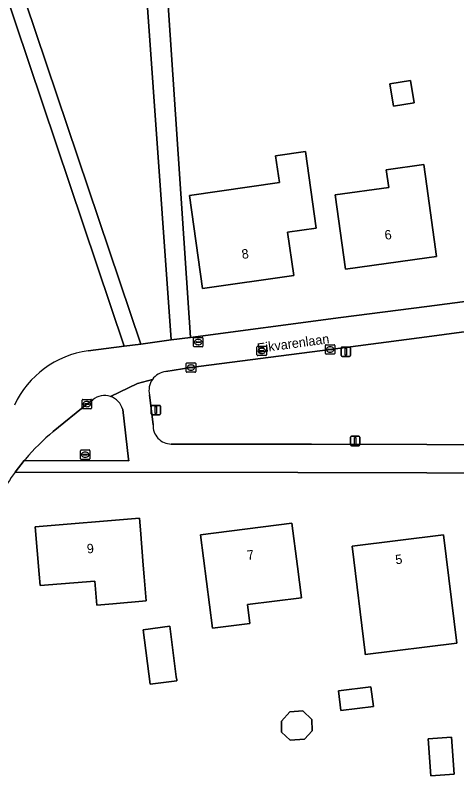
# Model space of a CAD drawing. Extents: x 162661 to 163484, y 380247 to 381230.
# Drawn here: x 162956.1 to 163003.2, y 380466.3 to 380547.3 of the extents above; entities that cross this region are included whole.
import ezdxf

# ---------------------------------------------------------------- set-up
doc = ezdxf.new("R2010")
doc.units = 0
for name, color, linetype in [('IMGEO_Brandkraan', 7, 'Continuous'), ('IMGEO_Erf', 7, 'Continuous'), ('IMGEO_Groenvoorziening', 7, 'Continuous'), ('IMGEO_Kolk', 7, 'Continuous'), ('IMGEO_Lichtmast', 7, 'Continuous'), ('IMGEO_Openbare_ruimte_label', 7, 'Continuous'), ('IMGEO_Pand', 7, 'Continuous'), ('IMGEO_Pand_nummerreeks', 7, 'Continuous'), ('IMGEO_Rijbaan_lokaal_open', 7, 'Continuous'), ('IMGEO_Rioolput', 7, 'Continuous'), ('IMGEO_Voetpad_open', 7, 'Continuous')]:
    doc.layers.add(name, color=color, linetype=linetype)

msp = doc.modelspace()

# ---------------------------------------------------------------- linework, layer by layer
at = {"layer": 'IMGEO_Brandkraan'}
for p, q in [((162975.151, 380512.035), (162975.151, 380512.887)), ((162975.226, 380512.961), (162976.078, 380512.961)), ((162975.41, 380512.455), (162975.41, 380512.467)), ((162975.453, 380512.504), (162975.851, 380512.504)), ((162975.639, 380512.741), (162975.664, 380512.741)), ((162975.894, 380512.467), (162975.894, 380512.455)), ((162976.152, 380512.887), (162976.152, 380512.035)), ((162976.078, 380511.961), (162975.226, 380511.961)), ((162975.848, 380512.418), (162975.45, 380512.418)), ((162975.662, 380512.181), (162975.637, 380512.181))]:
    msp.add_line(p, q, dxfattribs=at)
for points in [[(162975.151, 380512.035), (162975.151, 380512.887)], [(162975.226, 380512.961), (162976.078, 380512.961)], [(162976.152, 380512.887), (162976.152, 380512.035)], [(162976.078, 380511.961), (162975.226, 380511.961)]]:
    msp.add_lwpolyline(points, dxfattribs=at)
for centre, radius, start, end in [((162975.228, 380512.885), 0.0765, 91.55205, 178.44795), ((162975.228, 380512.885), 0.0765, 91.55205, 178.44795), ((162975.45, 380512.464), 0.0403, 85.87752, 175.75265), ((162975.447, 380512.454), 0.0366, 178.93798, 274.71019), ((162975.851, 380512.461), 0.043, 264.86636, 352.45326), ((162975.855, 380512.466), 0.0386, 1.73085, 96.63898), ((162976.076, 380512.885), 0.0765, 1.55205, 88.44795), ((162976.076, 380512.885), 0.0765, 1.55205, 88.44795), ((162975.228, 380512.037), 0.0765, 181.55205, 268.44795), ((162975.228, 380512.037), 0.0765, 181.55205, 268.44795), ((162976.076, 380512.037), 0.0765, 271.55205, 358.44795), ((162976.076, 380512.037), 0.0765, 271.55205, 358.44795)]:
    msp.add_arc(centre, radius, start, end, dxfattribs=at)
for centre, major_axis, ratio, start_param, end_param in [((162975.638, 380512.461), (-0.387, 0.002), 0.722429, 4.712389, 7.853982), ((162975.663, 380512.461), (-0.39, 0.002), 0.717154, 1.570796, 4.712389)]:
    msp.add_ellipse(centre, major_axis=major_axis, ratio=ratio, start_param=start_param, end_param=end_param, dxfattribs=at)
at = {"layer": 'IMGEO_Erf'}
for points in [[(163032.858, 380557.149), (163032.332, 380564.613), (163032.24, 380565.916), (163031.312, 380565.851), (163031.045, 380565.832), (163023.958, 380565.333), (163000, 380565.265), (162971.283, 380565.188), (162971.633, 380560.525), (162974.83, 380512.958), (162990.833, 380515.067), (163000, 380516.265), (163026.58, 380519.722), (163034.169, 380520.303), (163034.52, 380520.339), (163035.425, 380520.4), (163035.344, 380521.792)], [(162996.469, 380537.577), (162996.072, 380539.973), (162998.271, 380540.337), (162998.667, 380537.941)], [(162988.231, 380524.599), (162985.172, 380524.165), (162985.829, 380519.548), (162976.122, 380518.168), (162974.714, 380528.079), (162984.308, 380529.443), (162983.9, 380532.315), (162987.069, 380532.766)], [(162995.963, 380528.936), (162995.686, 380530.815), (162999.677, 380531.372), (163000, 380529.057), (163001.045, 380521.567), (163000, 380521.421), (162991.354, 380520.215), (162990.249, 380528.138)], [(162964.837, 380484.461), (162964.624, 380487.015), (162958.795, 380486.531), (162958.692, 380487.767), (162958.275, 380492.782), (162969.381, 380493.704), (162969.484, 380492.462), (162969.795, 380488.722), (162969.898, 380487.479), (162970.112, 380484.899), (162966.549, 380484.603)], [(162975.9, 380491.934), (162985.639, 380493.174), (162986.228, 380488.551), (162986.651, 380485.238), (162980.908, 380484.507), (162981.161, 380482.505), (162977.165, 380481.984)], [(162992.044, 380490.732), (163001.786, 380491.943), (163003.199, 380480.404), (162993.441, 380479.2), (162993.426, 380479.372)], [(162970.515, 380476.026), (162969.766, 380481.837), (162972.617, 380482.205), (162973.31, 380476.831), (162973.355, 380476.486), (162973.367, 380476.394)], [(162994.056, 380475.763), (162994.311, 380473.668), (162990.843, 380473.246), (162990.588, 380475.341)], [(162984.538, 380470.938), (162984.51, 380472.113), (162985.427, 380473.086), (162986.796, 380473.18), (162987.755, 380472.276), (162987.784, 380471.057), (162986.971, 380470.194), (162985.44, 380470.089)], [(163000.147, 380470.219), (163002.624, 380470.402), (163002.916, 380466.463), (163000.439, 380466.28)]]:
    msp.add_lwpolyline(points, close=True, dxfattribs=at)
for points in [[(162963.92, 380511.52), (162967.762, 380512.026), (162950.347, 380563.704)], [(163037.069, 380497.617), (163036.984, 380499.046), (163036.032, 380498.981), (163035.666, 380498.96), (163028.549, 380498.49), (163026.173, 380498.478), (163000, 380498.541), (162986.249, 380498.574), (162956.148, 380498.624)]]:
    msp.add_lwpolyline(points, dxfattribs=at)
for centre, radius, start, end in [((162965.221, 380501.529), 10.075, 97.42181, 155.16374), ((163002.167, 380466.151), 56.322, 144.7913, 150.69084)]:
    msp.add_arc(centre, radius, start, end, dxfattribs=at)
at = {"layer": 'IMGEO_Groenvoorziening'}
msp.add_lwpolyline([(162969.886, 380553.083), (162969.587, 380558.14), (162965.481, 380615.267), (162960.611, 380614.693), (162962.344, 380601.726), (162944.492, 380599.579), (162942.987, 380612.583), (162935.972, 380611.742), (162969.52, 380512.258), (162972.784, 380512.688)], close=True, dxfattribs=at)
for points in [[(163027.599, 380516.243), (163027.55, 380516.592), (163025.937, 380516.399), (163017.276, 380515.283), (163003.707, 380513.504), (163000, 380513.02), (162989.699, 380511.676), (162974.878, 380509.75), (162972.194, 380509.316)], [(162972.776, 380501.609), (162987.707, 380501.58), (163000, 380501.55), (163026.639, 380501.488), (163028.628, 380501.498), (163028.591, 380502.066), (163027.599, 380516.243)], [(162970.453, 380506.859), (162970.833, 380503.667)], [(162964.404, 380506.319), (162963.783, 380505.865), (162960.181, 380502.946)], [(162957.236, 380500), (162957.106, 380499.846), (162968.257, 380499.82), (162968.235, 380500), (162967.602, 380505.284)]]:
    msp.add_lwpolyline(points, dxfattribs=at)
for centre, radius, start, end in [((162972.402, 380507.321), 2.006, 95.93952, 144.63321), ((162972.399, 380507.325), 2.001, 144.68662, 193.4821), ((162965.675, 380504.788), 1.989, 72.05044, 129.70257), ((162965.672, 380504.785), 1.993, 14.48901, 72.00375), ((162972.783, 380503.561), 1.952, 176.90138, 269.80584), ((162977.462, 380482.726), 26.599, 130.51862, 139.50083)]:
    msp.add_arc(centre, radius, start, end, dxfattribs=at)
at = {"layer": 'IMGEO_Kolk'}
for p, q in [((162989.197, 380511.251), (162989.197, 380512.103)), ((162989.272, 380512.177), (162990.124, 380512.177)), ((162989.456, 380511.671), (162989.456, 380511.683)), ((162989.894, 380511.634), (162989.496, 380511.634)), ((162989.499, 380511.72), (162989.897, 380511.72)), ((162989.685, 380511.957), (162989.71, 380511.957)), ((162989.94, 380511.683), (162989.94, 380511.671)), ((162990.198, 380512.103), (162990.198, 380511.251)), ((162990.124, 380511.177), (162989.272, 380511.177)), ((162989.708, 380511.397), (162989.683, 380511.397)), ((162974.377, 380509.324), (162974.377, 380510.176)), ((162974.452, 380510.25), (162975.304, 380510.25)), ((162974.865, 380510.03), (162974.89, 380510.03)), ((162975.378, 380510.176), (162975.378, 380509.324)), ((162975.304, 380509.25), (162974.452, 380509.25)), ((162974.636, 380509.744), (162974.636, 380509.756)), ((162975.074, 380509.707), (162974.676, 380509.707)), ((162974.679, 380509.793), (162975.077, 380509.793)), ((162974.888, 380509.47), (162974.863, 380509.47)), ((162975.12, 380509.756), (162975.12, 380509.744)), ((162963.282, 380505.44), (162963.282, 380506.292)), ((162963.357, 380506.366), (162964.209, 380506.366)), ((162963.77, 380506.146), (162963.795, 380506.146)), ((162964.283, 380506.292), (162964.283, 380505.44)), ((162964.209, 380505.366), (162963.357, 380505.366)), ((162963.541, 380505.86), (162963.541, 380505.872)), ((162963.979, 380505.823), (162963.581, 380505.823)), ((162963.584, 380505.909), (162963.982, 380505.909)), ((162963.793, 380505.586), (162963.768, 380505.586)), ((162964.025, 380505.872), (162964.025, 380505.86))]:
    msp.add_line(p, q, dxfattribs=at)
for points in [[(162989.197, 380511.251), (162989.197, 380512.103)], [(162989.272, 380512.177), (162990.124, 380512.177)], [(162990.198, 380512.103), (162990.198, 380511.251)], [(162990.124, 380511.177), (162989.272, 380511.177)], [(162974.377, 380509.324), (162974.377, 380510.176)], [(162974.452, 380510.25), (162975.304, 380510.25)], [(162975.378, 380510.176), (162975.378, 380509.324)], [(162975.304, 380509.25), (162974.452, 380509.25)], [(162963.282, 380505.44), (162963.282, 380506.292)], [(162963.357, 380506.366), (162964.209, 380506.366)], [(162964.283, 380506.292), (162964.283, 380505.44)], [(162964.209, 380505.366), (162963.357, 380505.366)]]:
    msp.add_lwpolyline(points, dxfattribs=at)
for centre, radius, start, end in [((162989.274, 380512.101), 0.0765, 91.55205, 178.44795), ((162989.274, 380512.101), 0.0765, 91.55205, 178.44795), ((162989.496, 380511.68), 0.0403, 85.87752, 175.75265), ((162989.493, 380511.67), 0.0366, 178.93798, 274.71019), ((162989.897, 380511.677), 0.043, 264.86636, 352.45326), ((162989.901, 380511.682), 0.0386, 1.73085, 96.63898), ((162990.122, 380512.101), 0.0765, 1.55205, 88.44795), ((162990.122, 380512.101), 0.0765, 1.55205, 88.44795), ((162989.274, 380511.253), 0.0765, 181.55205, 268.44795), ((162989.274, 380511.253), 0.0765, 181.55205, 268.44795), ((162990.122, 380511.253), 0.0765, 271.55205, 358.44795), ((162990.122, 380511.253), 0.0765, 271.55205, 358.44795), ((162974.454, 380510.174), 0.0765, 91.55205, 178.44795), ((162974.454, 380510.174), 0.0765, 91.55205, 178.44795), ((162975.302, 380510.174), 0.0765, 1.55205, 88.44795), ((162975.302, 380510.174), 0.0765, 1.55205, 88.44795), ((162974.454, 380509.326), 0.0765, 181.55205, 268.44795), ((162974.454, 380509.326), 0.0765, 181.55205, 268.44795), ((162974.676, 380509.753), 0.0403, 85.87752, 175.75265), ((162974.673, 380509.743), 0.0366, 178.93798, 274.71019), ((162975.077, 380509.75), 0.043, 264.86636, 352.45326), ((162975.081, 380509.755), 0.0386, 1.73085, 96.63898), ((162975.302, 380509.326), 0.0765, 271.55205, 358.44795), ((162975.302, 380509.326), 0.0765, 271.55205, 358.44795), ((162963.359, 380506.29), 0.0765, 91.55205, 178.44795), ((162963.359, 380506.29), 0.0765, 91.55205, 178.44795), ((162964.207, 380506.29), 0.0765, 1.55205, 88.44795), ((162964.207, 380506.29), 0.0765, 1.55205, 88.44795), ((162963.359, 380505.442), 0.0765, 181.55205, 268.44795), ((162963.359, 380505.442), 0.0765, 181.55205, 268.44795), ((162963.581, 380505.869), 0.0403, 85.87752, 175.75265), ((162963.578, 380505.859), 0.0366, 178.93798, 274.71019), ((162963.982, 380505.866), 0.043, 264.86636, 352.45326), ((162963.986, 380505.871), 0.0386, 1.73085, 96.63898), ((162964.207, 380505.442), 0.0765, 271.55205, 358.44795), ((162964.207, 380505.442), 0.0765, 271.55205, 358.44795)]:
    msp.add_arc(centre, radius, start, end, dxfattribs=at)
for centre, major_axis, ratio, start_param, end_param in [((162989.684, 380511.677), (-0.387, 0.002), 0.722429, 4.712389, 7.853982), ((162989.709, 380511.677), (-0.39, 0.002), 0.717154, 1.570796, 4.712389), ((162974.864, 380509.75), (-0.387, 0.002), 0.722429, 4.712389, 7.853982), ((162974.889, 380509.75), (-0.39, 0.002), 0.717154, 1.570796, 4.712389), ((162963.769, 380505.866), (-0.387, 0.002), 0.722429, 4.712389, 7.853982), ((162963.794, 380505.866), (-0.39, 0.002), 0.717154, 1.570796, 4.712389)]:
    msp.add_ellipse(centre, major_axis=major_axis, ratio=ratio, start_param=start_param, end_param=end_param, dxfattribs=at)
at = {"layer": 'IMGEO_Lichtmast'}
for p, q in [((162990.876, 380511.037), (162990.876, 380511.837)), ((162990.876, 380511.837), (162990.876, 380511.037)), ((162990.976, 380511.937), (162991.766, 380511.937)), ((162991.766, 380511.937), (162990.976, 380511.937)), ((162991.866, 380511.837), (162991.866, 380511.037)), ((162991.866, 380511.037), (162991.866, 380511.837)), ((162991.766, 380510.937), (162990.976, 380510.937)), ((162990.976, 380510.937), (162991.766, 380510.937)), ((162970.631, 380504.826), (162970.631, 380505.626)), ((162970.631, 380505.626), (162970.631, 380504.826)), ((162970.731, 380505.726), (162971.521, 380505.726)), ((162971.521, 380505.726), (162970.731, 380505.726)), ((162971.621, 380505.626), (162971.621, 380504.826)), ((162971.621, 380504.826), (162971.621, 380505.626)), ((162971.521, 380504.726), (162970.731, 380504.726)), ((162970.731, 380504.726), (162971.521, 380504.726)), ((162991.867, 380501.529), (162991.867, 380502.329)), ((162991.867, 380502.329), (162991.867, 380501.529)), ((162991.967, 380502.429), (162992.757, 380502.429)), ((162992.757, 380502.429), (162991.967, 380502.429)), ((162992.857, 380502.329), (162992.857, 380501.529)), ((162992.857, 380501.529), (162992.857, 380502.329)), ((162992.757, 380501.429), (162991.967, 380501.429)), ((162991.967, 380501.429), (162992.757, 380501.429))]:
    msp.add_line(p, q, dxfattribs=at)
for points in [[(162991.296, 380511.812), (162991.446, 380511.812), (162991.446, 380511.062), (162991.296, 380511.062), (162991.296, 380511.812)], [(162971.051, 380505.601), (162971.201, 380505.601), (162971.201, 380504.851), (162971.051, 380504.851), (162971.051, 380505.601)], [(162992.287, 380502.304), (162992.437, 380502.304), (162992.437, 380501.554), (162992.287, 380501.554), (162992.287, 380502.304)]]:
    msp.add_lwpolyline(points, dxfattribs=at)
for centre, start, end in [((162990.976, 380511.837), 90, 180), ((162990.976, 380511.837), 90, 180), ((162991.766, 380511.837), 0, 90), ((162991.766, 380511.837), 360, 90), ((162990.976, 380511.037), 180, 270), ((162990.976, 380511.037), 180, 270), ((162991.766, 380511.037), 270, 0), ((162991.766, 380511.037), 270, 0), ((162970.731, 380505.626), 90, 180), ((162970.731, 380505.626), 90, 180), ((162971.521, 380505.626), 0, 90), ((162971.521, 380505.626), 360, 90), ((162970.731, 380504.826), 180, 270), ((162970.731, 380504.826), 180, 270), ((162971.521, 380504.826), 270, 0), ((162971.521, 380504.826), 270, 0), ((162991.967, 380502.329), 90, 180), ((162991.967, 380502.329), 90, 180), ((162992.757, 380502.329), 0, 90), ((162992.757, 380502.329), 360, 90), ((162991.967, 380501.529), 180, 270), ((162991.967, 380501.529), 180, 270), ((162992.757, 380501.529), 270, 0), ((162992.757, 380501.529), 270, 0)]:
    msp.add_arc(centre, 0.1, start, end, dxfattribs=at)
at = {"layer": 'IMGEO_Pand'}
for points in [[(162996.469, 380537.577), (162998.667, 380537.941), (162998.271, 380540.337), (162996.072, 380539.973)], [(162976.122, 380518.168), (162985.829, 380519.548), (162985.172, 380524.165), (162988.231, 380524.599), (162987.069, 380532.766), (162983.9, 380532.315), (162984.308, 380529.443), (162974.714, 380528.079)], [(162991.354, 380520.215), (163000, 380521.421), (163001.045, 380521.567), (163000, 380529.057), (162999.677, 380531.372), (162995.686, 380530.815), (162995.963, 380528.936), (162990.249, 380528.138)], [(162969.795, 380488.722), (162969.484, 380492.462), (162969.381, 380493.704), (162958.275, 380492.782), (162958.692, 380487.767), (162958.795, 380486.531), (162964.624, 380487.015), (162964.837, 380484.461), (162966.549, 380484.603), (162970.112, 380484.899), (162969.898, 380487.479)], [(162985.639, 380493.174), (162975.9, 380491.934), (162977.165, 380481.984), (162981.161, 380482.505), (162980.908, 380484.507), (162986.651, 380485.238), (162986.228, 380488.551)], [(162992.044, 380490.732), (162993.426, 380479.372), (162993.441, 380479.2), (163003.199, 380480.404), (163001.786, 380491.943)], [(162970.515, 380476.026), (162973.367, 380476.394), (162973.355, 380476.486), (162973.31, 380476.831), (162972.617, 380482.205), (162969.766, 380481.837)], [(162990.588, 380475.341), (162990.843, 380473.246), (162994.311, 380473.668), (162994.056, 380475.763)], [(162985.427, 380473.086), (162984.51, 380472.113), (162984.538, 380470.938), (162985.44, 380470.089), (162986.971, 380470.194), (162987.784, 380471.057), (162987.755, 380472.276), (162986.796, 380473.18)], [(163000.147, 380470.219), (163000.439, 380466.28), (163002.916, 380466.463), (163002.624, 380470.402)]]:
    msp.add_lwpolyline(points, close=True, dxfattribs=at)
at = {"layer": 'IMGEO_Rijbaan_lokaal_open'}
for points in [[(162972.194, 380509.316), (162974.878, 380509.75), (162989.699, 380511.676), (163000, 380513.02), (163003.707, 380513.504), (163017.276, 380515.283), (163025.937, 380516.399), (163027.55, 380516.592), (163026.58, 380519.722), (163000, 380516.265), (162990.833, 380515.067), (162974.83, 380512.958), (162972.784, 380512.688), (162969.52, 380512.258), (162967.762, 380512.026), (162963.92, 380511.52)], [(162966.288, 380506.681), (162969.17, 380508.071), (162970.766, 380508.482)], [(162970.766, 380508.482), (162969.17, 380508.071), (162966.288, 380506.681)], [(162970.833, 380503.667), (162970.453, 380506.859)], [(162960.181, 380502.946), (162963.783, 380505.865), (162964.404, 380506.319)], [(162967.602, 380505.284), (162968.235, 380500), (162968.257, 380499.82), (162957.106, 380499.846), (162956.148, 380498.624), (162986.249, 380498.574), (163000, 380498.541), (163026.173, 380498.478), (163028.549, 380498.49), (163028.628, 380501.498), (163026.639, 380501.488), (163000, 380501.55)], [(163000, 380501.55), (162987.707, 380501.58), (162972.776, 380501.609)], [(162956.148, 380498.624), (162957.106, 380499.846), (162957.236, 380500)]]:
    msp.add_lwpolyline(points, dxfattribs=at)
for centre, radius, start, end in [((162965.221, 380501.529), 10.075, 97.42181, 155.16374), ((162972.402, 380507.321), 2.006, 95.93952, 144.63321), ((162972.399, 380507.325), 2.001, 144.68662, 193.4821), ((162965.675, 380504.788), 1.989, 72.05044, 129.70257), ((162965.672, 380504.785), 1.993, 14.48901, 72.00375), ((162972.783, 380503.561), 1.952, 176.90138, 269.80584), ((162977.462, 380482.726), 26.599, 130.51862, 139.50083), ((163002.167, 380466.151), 56.322, 144.7913, 150.69084)]:
    msp.add_arc(centre, radius, start, end, dxfattribs=at)
at = {"layer": 'IMGEO_Rioolput'}
for p, q in [((162981.913, 380511.098), (162981.913, 380511.95)), ((162981.988, 380512.024), (162982.84, 380512.024)), ((162982.401, 380511.804), (162982.426, 380511.804)), ((162982.914, 380511.95), (162982.914, 380511.098)), ((162982.84, 380511.024), (162981.988, 380511.024)), ((162982.172, 380511.518), (162982.172, 380511.53)), ((162982.61, 380511.481), (162982.212, 380511.481)), ((162982.215, 380511.567), (162982.613, 380511.567)), ((162982.424, 380511.244), (162982.399, 380511.244)), ((162982.656, 380511.53), (162982.656, 380511.518)), ((162963.104, 380500.05), (162963.104, 380500.902)), ((162963.179, 380500.976), (162964.031, 380500.976)), ((162963.363, 380500.47), (162963.363, 380500.482)), ((162963.801, 380500.433), (162963.403, 380500.433)), ((162963.406, 380500.519), (162963.804, 380500.519)), ((162963.592, 380500.756), (162963.617, 380500.756)), ((162963.847, 380500.482), (162963.847, 380500.47)), ((162964.105, 380500.902), (162964.105, 380500.05)), ((162964.031, 380499.976), (162963.179, 380499.976)), ((162963.615, 380500.196), (162963.59, 380500.196))]:
    msp.add_line(p, q, dxfattribs=at)
for points in [[(162981.913, 380511.098), (162981.913, 380511.95)], [(162981.988, 380512.024), (162982.84, 380512.024)], [(162982.914, 380511.95), (162982.914, 380511.098)], [(162982.84, 380511.024), (162981.988, 380511.024)], [(162963.104, 380500.05), (162963.104, 380500.902)], [(162963.179, 380500.976), (162964.031, 380500.976)], [(162964.105, 380500.902), (162964.105, 380500.05)], [(162964.031, 380499.976), (162963.179, 380499.976)]]:
    msp.add_lwpolyline(points, dxfattribs=at)
for centre, radius, start, end in [((162981.99, 380511.948), 0.0765, 91.55205, 178.44795), ((162981.99, 380511.948), 0.0765, 91.55205, 178.44795), ((162982.838, 380511.948), 0.0765, 1.55205, 88.44795), ((162982.838, 380511.948), 0.0765, 1.55205, 88.44795), ((162981.99, 380511.1), 0.0765, 181.55205, 268.44795), ((162981.99, 380511.1), 0.0765, 181.55205, 268.44795), ((162982.212, 380511.527), 0.0403, 85.87752, 175.75265), ((162982.209, 380511.517), 0.0366, 178.93798, 274.71019), ((162982.613, 380511.524), 0.043, 264.86636, 352.45326), ((162982.617, 380511.529), 0.0386, 1.73085, 96.63898), ((162982.838, 380511.1), 0.0765, 271.55205, 358.44795), ((162982.838, 380511.1), 0.0765, 271.55205, 358.44795), ((162963.181, 380500.9), 0.0765, 91.55205, 178.44795), ((162963.181, 380500.9), 0.0765, 91.55205, 178.44795), ((162963.403, 380500.479), 0.0403, 85.87752, 175.75265), ((162963.4, 380500.469), 0.0366, 178.93798, 274.71019), ((162963.804, 380500.476), 0.043, 264.86636, 352.45326), ((162963.808, 380500.481), 0.0386, 1.73085, 96.63898), ((162964.029, 380500.9), 0.0765, 1.55205, 88.44795), ((162964.029, 380500.9), 0.0765, 1.55205, 88.44795), ((162963.181, 380500.052), 0.0765, 181.55205, 268.44795), ((162963.181, 380500.052), 0.0765, 181.55205, 268.44795), ((162964.029, 380500.052), 0.0765, 271.55205, 358.44795), ((162964.029, 380500.052), 0.0765, 271.55205, 358.44795)]:
    msp.add_arc(centre, radius, start, end, dxfattribs=at)
for centre, major_axis, ratio, start_param, end_param in [((162982.4, 380511.524), (-0.387, 0.002), 0.722429, 4.712389, 7.853982), ((162982.425, 380511.524), (-0.39, 0.002), 0.717154, 1.570796, 4.712389), ((162963.591, 380500.476), (-0.387, 0.002), 0.722429, 4.712389, 7.853982), ((162963.616, 380500.476), (-0.39, 0.002), 0.717154, 1.570796, 4.712389)]:
    msp.add_ellipse(centre, major_axis=major_axis, ratio=ratio, start_param=start_param, end_param=end_param, dxfattribs=at)
at = {"layer": 'IMGEO_Voetpad_open'}
for points in [[(162966.959, 380625.81), (162966.701, 380629.588), (162965.66, 380643.591), (162963.967, 380667.65), (162963.778, 380670.344), (162962.491, 380688.633), (162962.409, 380689.802), (162962.071, 380694.445), (162959.414, 380694.449), (162960.008, 380688.147), (162960.246, 380688.108), (162965.276, 380617.596), (162965.305, 380617.196), (162965.351, 380616.545), (162965.481, 380615.267), (162969.587, 380558.14), (162969.886, 380553.083), (162972.784, 380512.688), (162974.83, 380512.958), (162971.633, 380560.525), (162971.283, 380565.188), (162970.367, 380578.072), (162969.904, 380584.293)], [(162935.972, 380611.742), (162935.364, 380613.543), (162913.666, 380677.887), (162911.971, 380677.623), (162927.784, 380630.57), (162921.784, 380629.038), (162922.445, 380627.013), (162928.422, 380628.58), (162949.689, 380565.695), (162939.612, 380563.204), (162940.106, 380561.095), (162950.347, 380563.704), (162967.762, 380512.026), (162969.52, 380512.258)]]:
    msp.add_lwpolyline(points, close=True, dxfattribs=at)

# ---------------------------------------------------------------- texts
at = {"layer": 'IMGEO_Openbare_ruimte_label'}
msp.add_text('Eikvarenlaan', height=1, rotation=7.70066, dxfattribs=at).set_placement((162982.002, 380511.313))
at = {"layer": 'IMGEO_Pand_nummerreeks'}
for s, rotation, p in [('6', 7.94075, (162995.579, 380523.349)), ('8', 8.09126, (162980.352, 380521.314)), ('9', 4.74409, (162963.825, 380489.952)), ('7', 7.25604, (162980.911, 380489.266)), ('5', 6.88695, (162996.711, 380488.794))]:
    msp.add_text(s, height=1, rotation=rotation, dxfattribs=at).set_placement(p)

doc.saveas('drawing.dxf')
